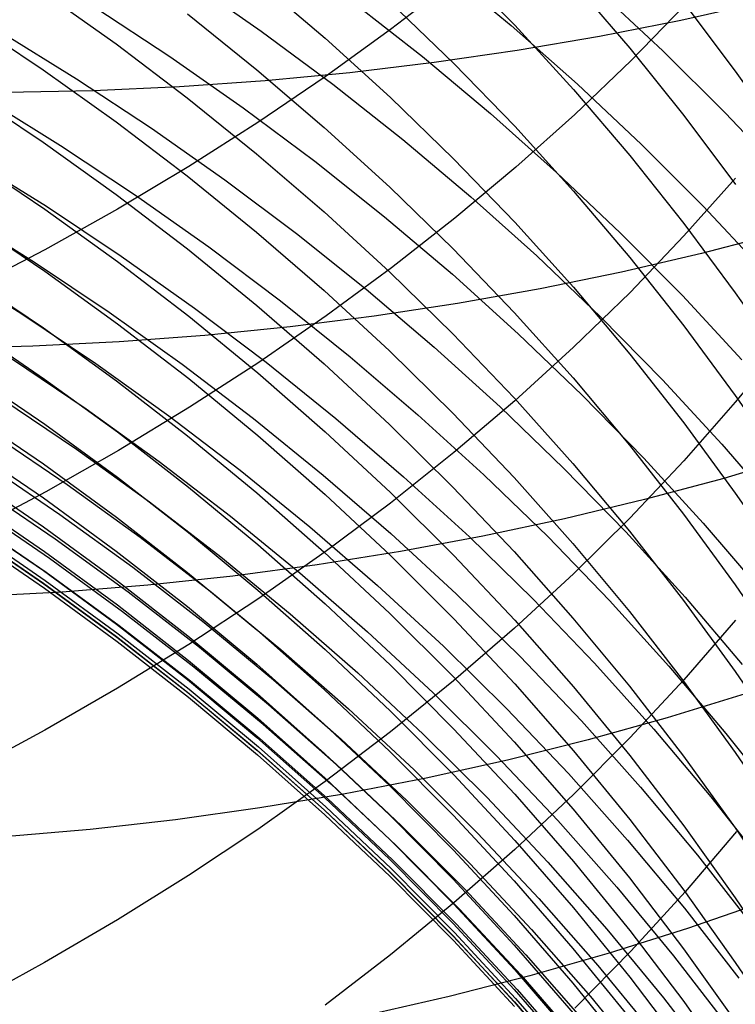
# Model space of a CAD drawing. Extents: x -383 to 1849, y -1185 to -529.
# Tile 260 of 656: x 216.89 to 220.78, y -1094.32 to -1088.96. Entities that reach past the tile are written whole.
import ezdxf

# ---------------------------------------------------------------- set-up
doc = ezdxf.new("R2010")
doc.units = 0
doc.layers.add('PREDEFINITO', color=7, linetype='CONTINUOUS')

msp = doc.modelspace()

# ---------------------------------------------------------------- linework, layer by layer
at = {"layer": 'PREDEFINITO'}
for p, q in [((219.1944, -1088.6883, 550.6219), (219.5649, -1088.9959, 550.5303)), ((219.2515, -1088.6546, 603.9358), (219.5836, -1088.9941, 604.0518)), ((217.8053, -1088.7481, 553.6506), (218.2044, -1089.026, 553.5816)), ((218.1856, -1088.7519, 600.7425), (218.5519, -1089.0641, 600.8356)), ((219.2523, -1088.7528, 641.939), (218.9083, -1089.0181, 642.1644)), ((219.9037, -1088.7629, 605.6196), (220.2106, -1089.1196, 605.7494)), ((217.0177, -1088.8139, 597.6138), (217.4146, -1089.0951, 597.6857)), ((220.0405, -1088.8082, 549.035), (220.3902, -1089.134, 548.9287)), ((217.2992, -1088.8962, 555.1164), (217.7069, -1089.1638, 555.0556)), ((218.7015, -1088.8662, 552.1035), (219.0818, -1089.1649, 552.021)), ((218.9076, -1088.8705, 602.3828), (219.2516, -1089.202, 602.4888)), ((220.5104, -1088.8831, 639.5312), (220.2167, -1089.185, 639.7775)), ((220.9224, -1088.8701, 504.6297), (220.4868, -1088.9678, 504.4231)), ((220.5037, -1088.8719, 607.3337), (220.7837, -1089.244, 607.4774)), ((217.8033, -1088.9329, 599.2117), (218.1806, -1089.2357, 599.2955)), ((216.6118, -1088.9662, 596.1017), (217.0177, -1089.2368, 596.1652)), ((219.5649, -1088.9959, 550.5303), (219.9248, -1089.3139, 550.4335)), ((219.5836, -1088.9941, 604.0518), (219.9033, -1089.3436, 604.1711)), ((220.4868, -1088.9678, 504.4231), (220.045, -1089.055, 504.2261)), ((216.7828, -1089.0289, 556.5787), (217.1992, -1089.2856, 556.5255)), ((218.2044, -1089.026, 553.5816), (218.5943, -1089.3152, 553.5078)), ((218.5519, -1089.0641, 600.8356), (218.9073, -1089.3871, 600.9318)), ((218.9083, -1089.0181, 642.1644), (218.5529, -1089.275, 642.3826)), ((220.045, -1089.055, 504.2261), (219.5975, -1089.1316, 504.0389)), ((217.4146, -1089.0951, 597.6857), (217.8019, -1089.3881, 597.7606)), ((220.2106, -1089.1196, 605.7494), (220.5041, -1089.4856, 605.8825)), ((217.7069, -1089.1638, 555.0556), (218.1057, -1089.443, 554.9902)), ((219.0818, -1089.1649, 552.021), (219.4519, -1089.4743, 551.9337)), ((219.5975, -1089.1316, 504.0389), (219.1447, -1089.1975, 503.8618)), ((220.3902, -1089.134, 548.9287), (220.7283, -1089.4695, 548.8172)), ((219.1447, -1089.1975, 503.8618), (218.6871, -1089.2524, 503.6952)), ((219.2516, -1089.202, 602.4888), (219.5836, -1089.5437, 602.5981)), ((220.2167, -1089.185, 639.7775), (219.9097, -1089.4792, 640.0177)), ((217.0177, -1089.2368, 596.1652), (217.4145, -1089.5193, 596.2315)), ((218.1806, -1089.2357, 599.2955), (218.5475, -1089.5497, 599.3824)), ((218.5529, -1089.275, 642.3826), (218.1866, -1089.5233, 642.5936)), ((218.6871, -1089.2524, 503.6952), (218.2251, -1089.2962, 503.5392)), ((220.7837, -1089.244, 607.4774), (220.9183, -1089.4334, 607.5506)), ((217.1992, -1089.2856, 556.5255), (217.6072, -1089.5544, 556.468)), ((217.7591, -1089.3287, 503.3941), (217.2897, -1089.3499, 503.2603)), ((218.2251, -1089.2962, 503.5392), (217.7591, -1089.3287, 503.3941)), ((218.5943, -1089.3152, 553.5078), (218.9743, -1089.6154, 553.4295)), ((219.9248, -1089.3139, 550.4335), (220.2734, -1089.6419, 550.3318)), ((216.6124, -1089.359, 594.6489), (217.0183, -1089.6307, 594.7071)), ((217.2897, -1089.3499, 503.2603), (216.8173, -1089.3595, 503.138)), ((218.9073, -1089.3871, 600.9318), (219.2513, -1089.7207, 601.0312)), ((219.9033, -1089.3436, 604.1711), (220.2102, -1089.7027, 604.2938)), ((216.6958, -1089.3899, 557.9928), (217.112, -1089.6476, 557.9427)), ((217.8019, -1089.3881, 597.7606), (218.1793, -1089.6925, 597.8384)), ((218.1057, -1089.443, 554.9902), (218.4952, -1089.7336, 554.9203)), ((219.4519, -1089.4743, 551.9337), (219.8112, -1089.7941, 551.8415)), ((219.9097, -1089.4792, 640.0177), (219.5899, -1089.7655, 640.2514)), ((220.5041, -1089.4856, 605.8825), (220.7839, -1089.8607, 606.0189)), ((220.7283, -1089.4695, 548.8172), (221.0543, -1089.8145, 548.7005)), ((217.4145, -1089.5193, 596.2315), (217.8019, -1089.8137, 596.3006)), ((218.1866, -1089.5233, 642.5936), (217.8098, -1089.7628, 642.797)), ((219.5836, -1089.5437, 602.5981), (219.9034, -1089.8955, 602.7105)), ((217.6072, -1089.5544, 556.468), (218.0062, -1089.8348, 556.4063)), ((218.5475, -1089.5497, 599.3824), (218.9034, -1089.8745, 599.4722)), ((217.0183, -1089.6307, 594.7071), (217.4151, -1089.9146, 594.7679)), ((217.112, -1089.6476, 557.9427), (217.5198, -1089.9174, 557.8887)), ((218.9743, -1089.6154, 553.4295), (219.344, -1089.9264, 553.3465)), ((220.2734, -1089.6419, 550.3318), (220.6104, -1089.9797, 550.2252)), ((218.1793, -1089.6925, 597.8384), (218.5463, -1090.008, 597.9191)), ((220.2102, -1089.7027, 604.2938), (220.5039, -1090.0712, 604.4197)), ((216.6193, -1089.72, 559.4153), (217.0352, -1089.9786, 559.3683)), ((216.6215, -1089.721, 593.1868), (217.0268, -1089.9939, 593.2397)), ((218.4952, -1089.7336, 554.9203), (218.8748, -1090.0354, 554.8461)), ((219.2513, -1089.7207, 601.0312), (219.5835, -1090.0645, 601.1337)), ((217.8098, -1089.7628, 642.797), (217.423, -1089.9933, 642.9929)), ((217.8019, -1089.8137, 596.3006), (218.1793, -1090.1195, 596.3724)), ((219.5899, -1089.7655, 640.2514), (219.2577, -1090.0437, 640.4785)), ((219.8112, -1089.7941, 551.8415), (220.1594, -1090.1241, 551.7447)), ((218.0062, -1089.8348, 556.4063), (218.396, -1090.1268, 556.3404)), ((220.7843, -1089.8259, 637.8338), (220.5044, -1090.1399, 638.08)), ((217.4151, -1089.9146, 594.7679), (217.8024, -1090.2102, 594.8312)), ((217.5198, -1089.9174, 557.8887), (217.9187, -1090.1989, 557.8306)), ((218.9034, -1089.8745, 599.4722), (219.2479, -1090.21, 599.5651)), ((219.9034, -1089.8955, 602.7105), (220.2103, -1090.2569, 602.8261)), ((219.344, -1089.9264, 553.3465), (219.703, -1090.2479, 553.259)), ((216.5549, -1090.0221, 560.8436), (216.9701, -1090.2817, 560.7998)), ((217.423, -1089.9933, 642.9929), (217.0268, -1090.2146, 643.1808)), ((217.0268, -1089.9939, 593.2397), (217.423, -1090.2789, 593.295)), ((217.0352, -1089.9786, 559.3683), (217.4427, -1090.2494, 559.3177)), ((218.5463, -1090.008, 597.9191), (218.9023, -1090.3345, 598.0025)), ((220.6104, -1089.9797, 550.2252), (220.9352, -1090.3271, 550.1137)), ((216.6214, -1090.0571, 591.7195), (217.0266, -1090.331, 591.7671)), ((218.8748, -1090.0354, 554.8461), (219.2442, -1090.3481, 554.7675)), ((219.2577, -1090.0437, 640.4785), (218.9136, -1090.3136, 640.6988)), ((219.5835, -1090.0645, 601.1337), (219.9032, -1090.4184, 601.2392)), ((220.5039, -1090.0712, 604.4197), (220.7837, -1090.4488, 604.5487)), ((218.1793, -1090.1195, 596.3724), (218.5463, -1090.4366, 596.4468)), ((218.396, -1090.1268, 556.3404), (218.7758, -1090.4299, 556.2704)), ((220.1594, -1090.1241, 551.7447), (220.4958, -1090.464, 551.6431)), ((221.03, -1090.1223, 506.2453), (220.6002, -1090.2343, 506.0335)), ((220.5044, -1090.1399, 638.08), (220.2108, -1090.4464, 638.3203)), ((217.0268, -1090.2146, 643.1808), (216.6214, -1090.4265, 643.3608)), ((217.8024, -1090.2102, 594.8312), (218.1798, -1090.5174, 594.897)), ((217.9187, -1090.1989, 557.8306), (218.3082, -1090.4921, 557.7687)), ((219.2479, -1090.21, 599.5651), (219.5805, -1090.5558, 599.6607)), ((220.6002, -1090.2343, 506.0335), (220.1637, -1090.3358, 505.8308)), ((216.9701, -1090.2817, 560.7998), (217.3768, -1090.5535, 560.7526)), ((217.423, -1090.2789, 593.295), (217.8097, -1090.5758, 593.3526)), ((217.4427, -1090.2494, 559.3177), (217.8412, -1090.5321, 559.2633)), ((219.703, -1090.2479, 553.259), (220.0508, -1090.5796, 553.167)), ((220.2103, -1090.2569, 602.8261), (220.5039, -1090.6278, 602.9447)), ((216.4813, -1090.2998, 562.2769), (216.8968, -1090.5602, 562.2364)), ((217.0266, -1090.331, 591.7671), (217.4229, -1090.6171, 591.8168)), ((218.9136, -1090.3136, 640.6988), (218.5581, -1090.575, 640.9122)), ((218.9023, -1090.3345, 598.0025), (219.2469, -1090.6716, 598.0887)), ((219.2442, -1090.3481, 554.7675), (219.6028, -1090.6713, 554.6846)), ((220.1637, -1090.3358, 505.8308), (219.7211, -1090.4266, 505.6376)), ((216.6136, -1090.3654, 590.2499), (217.0194, -1090.6402, 590.292)), ((218.5463, -1090.4366, 596.4468), (218.9023, -1090.7646, 596.5239)), ((218.7758, -1090.4299, 556.2704), (219.1454, -1090.744, 556.1963)), ((219.7211, -1090.4266, 505.6376), (219.2728, -1090.5067, 505.454)), ((219.9032, -1090.4184, 601.2392), (220.2101, -1090.7821, 601.3476)), ((220.2108, -1090.4464, 638.3203), (219.9039, -1090.7451, 638.5544)), ((220.7837, -1090.4488, 604.5487), (220.9183, -1090.641, 604.6143)), ((218.3082, -1090.4921, 557.7687), (218.6879, -1090.7965, 557.7029)), ((219.2728, -1090.5067, 505.454), (218.8193, -1090.5757, 505.2803)), ((220.4958, -1090.464, 551.6431), (220.8201, -1090.8135, 551.5369)), ((216.8968, -1090.5602, 562.2364), (217.3038, -1090.8329, 562.1926)), ((217.3768, -1090.5535, 560.7526), (217.7746, -1090.8373, 560.7019)), ((217.8412, -1090.5321, 559.2633), (218.2304, -1090.8265, 559.2053)), ((218.1798, -1090.5174, 594.897), (218.5467, -1090.8359, 594.9652)), ((219.5805, -1090.5558, 599.6607), (219.9007, -1090.9117, 599.7592)), ((217.4229, -1090.6171, 591.8168), (217.8096, -1090.9151, 591.8686)), ((217.8097, -1090.5758, 593.3526), (218.1864, -1090.8844, 593.4124)), ((218.5581, -1090.575, 640.9122), (218.1917, -1090.8277, 641.1185)), ((218.8193, -1090.5757, 505.2803), (218.3609, -1090.6337, 505.1169)), ((220.0508, -1090.5796, 553.167), (220.3869, -1090.9213, 553.0706)), ((216.6203, -1090.6422, 588.7801), (217.0256, -1090.9177, 588.8166)), ((217.0194, -1090.6402, 590.292), (217.4162, -1090.9272, 590.336)), ((218.3609, -1090.6337, 505.1169), (217.8982, -1090.6803, 504.964)), ((219.2469, -1090.6716, 598.0887), (219.5796, -1091.0191, 598.1775)), ((219.6028, -1090.6713, 554.6846), (219.9501, -1091.0049, 554.5975)), ((220.5039, -1090.6278, 602.9447), (220.7837, -1091.0079, 603.0662)), ((217.4316, -1090.7155, 504.8218), (216.9616, -1090.739, 504.6907)), ((217.8982, -1090.6803, 504.964), (217.4316, -1090.7155, 504.8218)), ((216.9616, -1090.739, 504.6907), (216.4885, -1090.7508, 504.5708)), ((218.9023, -1090.7646, 596.5239), (219.2469, -1091.1034, 596.6034)), ((219.1454, -1090.744, 556.1963), (219.5041, -1091.0687, 556.1181)), ((219.9039, -1090.7451, 638.5544), (219.5841, -1091.0357, 638.7822)), ((216.8452, -1090.8067, 563.6791), (217.2515, -1091.0802, 563.6387)), ((217.3038, -1090.8329, 562.1926), (217.7018, -1091.1176, 562.1457)), ((218.1917, -1090.8277, 641.1185), (217.8147, -1091.0714, 641.3175)), ((218.2304, -1090.8265, 559.2053), (218.6096, -1091.1322, 559.1437)), ((218.6879, -1090.7965, 557.7029), (219.0572, -1091.1119, 557.6333)), ((220.2101, -1090.7821, 601.3476), (220.5038, -1091.1552, 601.4588)), ((217.7746, -1090.8373, 560.7019), (218.1629, -1091.1328, 560.6479)), ((218.1864, -1090.8844, 593.4124), (218.5527, -1091.2043, 593.4745)), ((218.5467, -1090.8359, 594.9652), (218.9027, -1091.1654, 595.0358)), ((220.9179, -1090.8814, 636.2363), (220.7833, -1091.0437, 636.3584)), ((216.6206, -1090.8875, 587.3103), (217.0259, -1091.1637, 587.3411)), ((217.0256, -1090.9177, 588.8166), (217.4219, -1091.2056, 588.8548)), ((217.4162, -1090.9272, 590.336), (217.8034, -1091.2261, 590.3819)), ((217.8096, -1090.9151, 591.8686), (218.1863, -1091.2247, 591.9224)), ((219.9007, -1090.9117, 599.7592), (220.208, -1091.2774, 599.8604)), ((220.3869, -1090.9213, 553.0706), (220.7108, -1091.2727, 552.9698)), ((216.7935, -1091.0255, 565.1262), (217.1996, -1091.2998, 565.0894)), ((219.5841, -1091.0357, 638.7822), (219.252, -1091.3181, 639.0036)), ((219.5796, -1091.0191, 598.1775), (219.9, -1091.3768, 598.2689)), ((219.9501, -1091.0049, 554.5975), (220.2857, -1091.3485, 554.5062)), ((220.7833, -1091.0437, 636.3584), (220.5035, -1091.3625, 636.5983)), ((220.7837, -1091.0079, 603.0662), (220.9183, -1091.2013, 603.128)), ((217.2515, -1091.0802, 563.6387), (217.6489, -1091.3658, 563.5956)), ((217.8147, -1091.0714, 641.3175), (217.4278, -1091.306, 641.509)), ((219.5041, -1091.0687, 556.1181), (219.8516, -1091.4039, 556.036)), ((216.6133, -1091.1019, 585.8358), (217.0191, -1091.3788, 585.8607)), ((217.7018, -1091.1176, 562.1457), (218.0905, -1091.414, 562.0958)), ((218.1629, -1091.1328, 560.6479), (218.5414, -1091.4398, 560.5905)), ((218.6096, -1091.1322, 559.1437), (218.9785, -1091.449, 559.0785)), ((219.0572, -1091.1119, 557.6333), (219.4158, -1091.438, 557.5599)), ((219.2469, -1091.1034, 596.6034), (219.5796, -1091.4525, 596.6853)), ((217.0259, -1091.1637, 587.3411), (217.4222, -1091.4522, 587.3732)), ((217.4219, -1091.2056, 588.8548), (217.8086, -1091.5054, 588.8945)), ((218.5527, -1091.2043, 593.4745), (218.908, -1091.5353, 593.5387)), ((218.9027, -1091.1654, 595.0358), (219.2473, -1091.5056, 595.1086)), ((220.5038, -1091.1552, 601.4588), (220.7836, -1091.5377, 601.5728)), ((216.741, -1091.2162, 566.577), (217.1475, -1091.4911, 566.5437)), ((217.8034, -1091.2261, 590.3819), (218.1807, -1091.5368, 590.4295)), ((218.1863, -1091.2247, 591.9224), (218.5526, -1091.5458, 591.9782)), ((216.6129, -1091.2864, 584.3384), (217.0188, -1091.5637, 584.3577)), ((217.4278, -1091.306, 641.509), (217.0314, -1091.5313, 641.6928)), ((217.1996, -1091.2998, 565.0894), (217.5967, -1091.5863, 565.05)), ((220.208, -1091.2774, 599.8604), (220.502, -1091.6527, 599.9643)), ((220.7108, -1091.2727, 552.9698), (221.0221, -1091.6336, 552.8646)), ((217.6489, -1091.3658, 563.5956), (218.0368, -1091.6632, 563.5496)), ((219.252, -1091.3181, 639.0036), (218.9081, -1091.5921, 639.2184)), ((220.5035, -1091.3625, 636.5983), (220.2099, -1091.6736, 636.8324)), ((220.2857, -1091.3485, 554.5062), (220.6091, -1091.702, 554.4108)), ((221.1436, -1091.3316, 507.8881), (220.7205, -1091.4578, 507.6721)), ((216.7024, -1091.3779, 568.0316), (217.1088, -1091.6535, 568.0018)), ((217.0191, -1091.3788, 585.8607), (217.4159, -1091.6679, 585.8867)), ((218.0905, -1091.414, 562.0958), (218.4692, -1091.7219, 562.0427)), ((219.8516, -1091.4039, 556.036), (220.1874, -1091.7492, 555.95)), ((219.9, -1091.3768, 598.2689), (220.2075, -1091.7442, 598.3628)), ((216.6144, -1091.4443, 582.793), (217.0203, -1091.7219, 582.8073)), ((217.4222, -1091.4522, 587.3732), (217.8089, -1091.7528, 587.4067)), ((218.5414, -1091.4398, 560.5905), (218.9095, -1091.7579, 560.5298)), ((218.9785, -1091.449, 559.0785), (219.3366, -1091.7766, 559.0099)), ((219.4158, -1091.438, 557.5599), (219.763, -1091.7746, 557.4828)), ((219.5796, -1091.4525, 596.6853), (219.9, -1091.8118, 596.7697)), ((220.7205, -1091.4578, 507.6721), (220.2904, -1091.5735, 507.4648)), ((216.678, -1091.5109, 569.4887), (217.0836, -1091.7871, 569.4625)), ((217.1475, -1091.4911, 566.5437), (217.545, -1091.7783, 566.5081)), ((217.8086, -1091.5054, 588.8945), (218.1854, -1091.8169, 588.9358)), ((219.2473, -1091.5056, 595.1086), (219.5799, -1091.8563, 595.1838)), ((216.6203, -1091.5774, 581.247), (217.0256, -1091.8552, 581.2564)), ((217.0314, -1091.5313, 641.6928), (216.6259, -1091.7469, 641.8689)), ((217.0188, -1091.5637, 584.3577), (217.4156, -1091.8533, 584.3779)), ((218.1807, -1091.5368, 590.4295), (218.5475, -1091.8588, 590.4789)), ((218.5526, -1091.5458, 591.9782), (218.9079, -1091.878, 592.0359)), ((218.908, -1091.5353, 593.5387), (219.2519, -1091.8771, 593.6049)), ((220.2904, -1091.5735, 507.4648), (219.8537, -1091.6786, 507.2664)), ((220.7836, -1091.5377, 601.5728), (220.9182, -1091.7323, 601.6308)), ((216.6466, -1091.6154, 570.9496), (217.0527, -1091.892, 570.9269)), ((217.5967, -1091.5863, 565.05), (217.9844, -1091.8846, 565.0081)), ((218.9081, -1091.5921, 639.2184), (218.5527, -1091.8573, 639.4264)), ((216.6136, -1091.6816, 579.7245), (217.0194, -1091.9596, 579.7284)), ((217.1088, -1091.6535, 568.0018), (217.5061, -1091.9414, 567.9701)), ((217.4159, -1091.6679, 585.8867), (217.8032, -1091.9691, 585.9138)), ((218.0368, -1091.6632, 563.5496), (218.4148, -1091.9721, 563.5008)), ((219.8537, -1091.6786, 507.2664), (219.4109, -1091.7728, 507.0773)), ((220.2099, -1091.6736, 636.8324), (219.903, -1091.9768, 637.0606)), ((220.502, -1091.6527, 599.9643), (220.7823, -1092.0373, 600.0707)), ((216.6239, -1091.7353, 573.8638), (217.0294, -1092.0128, 573.8485)), ((216.6285, -1091.6914, 572.4108), (217.0346, -1091.9684, 572.3917)), ((217.0203, -1091.7219, 582.8073), (217.417, -1092.0118, 582.8221)), ((218.4692, -1091.7219, 562.0427), (218.8376, -1092.0411, 561.9867)), ((220.6091, -1091.702, 554.4108), (220.9198, -1092.065, 554.3113)), ((216.6134, -1091.7502, 578.369), (217.0193, -1092.0281, 578.3655)), ((216.6151, -1091.7527, 575.3952), (217.0209, -1092.0304, 575.382)), ((216.6195, -1091.7774, 577.0152), (217.0249, -1092.0551, 577.0035)), ((217.0836, -1091.7871, 569.4625), (217.4803, -1092.0756, 569.4346)), ((217.545, -1091.7783, 566.5081), (217.9331, -1092.0773, 566.4702)), ((217.8089, -1091.7528, 587.4067), (218.1857, -1092.0651, 587.4414)), ((218.9095, -1091.7579, 560.5298), (219.2667, -1092.0869, 560.4659)), ((219.4109, -1091.7728, 507.0773), (218.9624, -1091.8561, 506.8976)), ((219.3366, -1091.7766, 559.0099), (219.6833, -1092.1148, 558.9377)), ((219.763, -1091.7746, 557.4828), (220.0985, -1092.1214, 557.402)), ((220.1874, -1091.7492, 555.95), (220.5109, -1092.1043, 555.8601)), ((220.2075, -1091.7442, 598.3628), (220.5018, -1092.1213, 598.4592)), ((218.1854, -1091.8169, 588.9358), (218.5517, -1092.1398, 588.9786)), ((219.9, -1091.8118, 596.7697), (220.2076, -1092.1811, 596.8564)), ((217.0256, -1091.8552, 581.2564), (217.4219, -1092.1453, 581.2662)), ((217.0527, -1091.892, 570.9269), (217.4498, -1092.1809, 570.9028)), ((217.4156, -1091.8533, 584.3779), (217.803, -1092.1549, 584.3989)), ((217.9844, -1091.8846, 565.0081), (218.3621, -1092.1945, 564.9637)), ((218.5527, -1091.8573, 639.4264), (218.1864, -1092.1138, 639.6274)), ((218.9624, -1091.8561, 506.8976), (218.5087, -1091.9283, 506.7276)), ((218.5475, -1091.8588, 590.4789), (218.9034, -1092.192, 590.5299)), ((218.9079, -1091.878, 592.0359), (219.2518, -1092.221, 592.0955)), ((219.2519, -1091.8771, 593.6049), (219.5839, -1092.2294, 593.6733)), ((219.5799, -1091.8563, 595.1838), (219.9003, -1092.2173, 595.2611)), ((217.5061, -1091.9414, 567.9701), (217.894, -1092.2412, 567.9364)), ((218.5087, -1091.9283, 506.7276), (218.0502, -1091.9891, 506.5677)), ((217.0194, -1091.9596, 579.7284), (217.4162, -1092.2499, 579.7325)), ((217.0346, -1091.9684, 572.3917), (217.4315, -1092.2578, 572.3715)), ((218.0502, -1091.9891, 506.5677), (217.5873, -1092.0385, 506.418)), ((217.8032, -1091.9691, 585.9138), (218.1805, -1092.2821, 585.942)), ((218.4148, -1091.9721, 563.5008), (218.7824, -1092.2924, 563.4493)), ((219.903, -1091.9768, 637.0606), (219.5832, -1092.2719, 637.2826)), ((217.0193, -1092.0281, 578.3655), (217.4161, -1092.3184, 578.3619)), ((217.0209, -1092.0304, 575.382), (217.4177, -1092.3204, 575.3681)), ((217.0249, -1092.0551, 577.0035), (217.4212, -1092.3451, 576.9913)), ((217.0294, -1092.0128, 573.8485), (217.4257, -1092.3026, 573.8322)), ((217.5873, -1092.0385, 506.418), (217.1206, -1092.0762, 506.2789)), ((217.417, -1092.0118, 582.8221), (217.8043, -1092.3139, 582.8376)), ((218.8376, -1092.0411, 561.9867), (219.1951, -1092.3711, 561.9277)), ((220.7823, -1092.0373, 600.0707), (220.9171, -1092.233, 600.1248)), ((217.1206, -1092.0762, 506.2789), (216.6504, -1092.1021, 506.1505)), ((217.4803, -1092.0756, 569.4346), (217.8675, -1092.376, 569.4049)), ((218.1864, -1092.1138, 639.6274), (217.8096, -1092.3611, 639.8212)), ((217.9331, -1092.0773, 566.4702), (218.3112, -1092.388, 566.4302)), ((218.1857, -1092.0651, 587.4414), (218.552, -1092.3888, 587.4775)), ((219.2667, -1092.0869, 560.4659), (219.6126, -1092.4265, 560.3988)), ((219.6833, -1092.1148, 558.9377), (220.0183, -1092.4632, 558.8622)), ((220.5109, -1092.1043, 555.8601), (220.8217, -1092.469, 555.7664)), ((217.4219, -1092.1453, 581.2662), (217.8087, -1092.4476, 581.2764)), ((217.803, -1092.1549, 584.3989), (218.1804, -1092.4684, 584.4208)), ((218.5517, -1092.1398, 588.9786), (218.9071, -1092.474, 589.0229)), ((220.0985, -1092.1214, 557.402), (220.4217, -1092.4782, 557.3176)), ((220.5018, -1092.1213, 598.4592), (220.7822, -1092.5077, 598.558)), ((217.4498, -1092.1809, 570.9028), (217.8373, -1092.4819, 570.8773)), ((218.3621, -1092.1945, 564.9637), (218.7294, -1092.5157, 564.9168)), ((218.9034, -1092.192, 590.5299), (219.2479, -1092.536, 590.5827)), ((219.2518, -1092.221, 592.0955), (219.5839, -1092.5746, 592.157)), ((219.9003, -1092.2173, 595.2611), (220.2078, -1092.5881, 595.3405)), ((220.2076, -1092.1811, 596.8564), (220.5018, -1092.5599, 596.9453)), ((217.4162, -1092.2499, 579.7325), (217.8034, -1092.5523, 579.7367)), ((217.4315, -1092.2578, 572.3715), (217.819, -1092.5592, 572.3501)), ((217.894, -1092.2412, 567.9364), (218.2719, -1092.5527, 567.9007)), ((219.5832, -1092.2719, 637.2826), (219.2511, -1092.5586, 637.4983)), ((219.5839, -1092.2294, 593.6733), (219.9036, -1092.592, 593.7436)), ((220.7841, -1092.2292, 634.8583), (220.5042, -1092.5527, 635.0919)), ((217.4161, -1092.3184, 578.3619), (217.8034, -1092.6208, 578.3581)), ((217.4177, -1092.3204, 575.3681), (217.8049, -1092.6225, 575.3535)), ((217.4257, -1092.3026, 573.8322), (217.8126, -1092.6044, 573.8152)), ((217.8043, -1092.3139, 582.8376), (218.1815, -1092.6278, 582.8537)), ((218.1805, -1092.2821, 585.942), (218.5474, -1092.6066, 585.9712)), ((218.7824, -1092.2924, 563.4493), (219.1391, -1092.6236, 563.3951)), ((217.4212, -1092.3451, 576.9913), (217.808, -1092.6472, 576.9786)), ((217.8096, -1092.3611, 639.8212), (217.4228, -1092.5991, 640.0078)), ((217.8675, -1092.376, 569.4049), (218.2447, -1092.6882, 569.3736)), ((219.1951, -1092.3711, 561.9277), (219.5413, -1092.7118, 561.8657)), ((218.3112, -1092.388, 566.4302), (218.6789, -1092.7101, 566.3879)), ((218.552, -1092.3888, 587.4775), (218.9074, -1092.7238, 587.5148)), ((219.6126, -1092.4265, 560.3988), (219.9468, -1092.7765, 560.3286)), ((217.8087, -1092.4476, 581.2764), (218.1855, -1092.7616, 581.287)), ((217.8373, -1092.4819, 570.8773), (218.215, -1092.7946, 570.8504)), ((218.1804, -1092.4684, 584.4208), (218.5472, -1092.7934, 584.4434)), ((218.9071, -1092.474, 589.0229), (219.2511, -1092.819, 589.0686)), ((220.0183, -1092.4632, 558.8622), (220.3409, -1092.8218, 558.7833)), ((220.4217, -1092.4782, 557.3176), (220.7323, -1092.8446, 557.2297)), ((218.7294, -1092.5157, 564.9168), (219.0859, -1092.848, 564.8674)), ((219.2479, -1092.536, 590.5827), (219.5805, -1092.8906, 590.637)), ((220.7822, -1092.5077, 598.558), (220.9171, -1092.7043, 598.6082)), ((217.4228, -1092.5991, 640.0078), (217.0265, -1092.8276, 640.1869)), ((217.8034, -1092.5523, 579.7367), (218.1807, -1092.8666, 579.7411)), ((217.819, -1092.5592, 572.3501), (218.1965, -1092.8723, 572.3277)), ((218.2719, -1092.5527, 567.9007), (218.6394, -1092.8756, 567.863)), ((219.2511, -1092.5586, 637.4983), (218.9072, -1092.8367, 637.7076)), ((219.5839, -1092.5746, 592.157), (219.9035, -1092.9385, 592.2202)), ((219.9036, -1092.592, 593.7436), (220.2104, -1092.9646, 593.8159)), ((220.2078, -1092.5881, 595.3405), (220.502, -1092.9687, 595.422)), ((220.5042, -1092.5527, 635.0919), (220.2106, -1092.8684, 635.3198)), ((220.5018, -1092.5599, 596.9453), (220.7823, -1092.9482, 597.0364)), ((217.8034, -1092.6208, 578.3581), (218.1807, -1092.935, 578.3541)), ((217.8049, -1092.6225, 575.3535), (218.1821, -1092.9364, 575.3383)), ((217.808, -1092.6472, 576.9786), (218.1848, -1092.9611, 576.9654)), ((217.8126, -1092.6044, 573.8152), (218.1895, -1092.9181, 573.7973)), ((218.1815, -1092.6278, 582.8537), (218.5483, -1092.9532, 582.8704)), ((218.5474, -1092.6066, 585.9712), (218.9033, -1092.9423, 586.0014)), ((219.1391, -1092.6236, 563.3951), (219.4845, -1092.9656, 563.3382)), ((220.8381, -1092.6299, 509.3416), (220.4138, -1092.7604, 509.1297)), ((218.2447, -1092.6882, 569.3736), (218.6115, -1093.0117, 569.3406)), ((218.6789, -1092.7101, 566.3879), (219.0356, -1093.0433, 566.3434)), ((218.9074, -1092.7238, 587.5148), (219.2514, -1093.0697, 587.5533)), ((219.5413, -1092.7118, 561.8657), (219.8756, -1093.063, 561.8009)), ((220.4138, -1092.7604, 509.1297), (219.9826, -1092.8803, 508.9263)), ((218.1855, -1092.7616, 581.287), (218.5519, -1093.0872, 581.298)), ((218.215, -1092.7946, 570.8504), (218.5821, -1093.1187, 570.822)), ((218.5472, -1092.7934, 584.4434), (218.9032, -1093.1296, 584.4668)), ((219.9468, -1092.7765, 560.3286), (220.2686, -1093.1366, 560.2552)), ((217.0265, -1092.8276, 640.1869), (216.6212, -1093.0463, 640.3584)), ((218.1807, -1092.8666, 579.7411), (218.5476, -1093.1924, 579.7456)), ((218.9072, -1092.8367, 637.7076), (218.5518, -1093.106, 637.9103)), ((219.0859, -1092.848, 564.8674), (219.431, -1093.1911, 564.8156)), ((219.2511, -1092.819, 589.0686), (219.5833, -1093.1746, 589.1157)), ((220.3409, -1092.8218, 558.7833), (220.6508, -1093.1901, 558.701)), ((220.7323, -1092.8446, 557.2297), (221.0296, -1093.2204, 557.1382)), ((218.1895, -1092.9181, 573.7973), (218.556, -1093.2432, 573.7785)), ((218.1965, -1092.8723, 572.3277), (218.5636, -1093.197, 572.3041)), ((218.6394, -1092.8756, 567.863), (218.996, -1093.2096, 567.8235)), ((219.9826, -1092.8803, 508.9263), (219.5448, -1092.9893, 508.7317)), ((219.5805, -1092.8906, 590.637), (219.9007, -1093.2556, 590.693)), ((220.2106, -1092.8684, 635.3198), (219.9037, -1093.1761, 635.5419)), ((218.1807, -1092.935, 578.3541), (218.5475, -1093.2608, 578.35)), ((218.1821, -1092.9364, 575.3383), (218.5489, -1093.2619, 575.3225)), ((218.1848, -1092.9611, 576.9654), (218.5511, -1093.2865, 576.9517)), ((218.5483, -1092.9532, 582.8704), (218.9042, -1093.2899, 582.8877)), ((218.9033, -1092.9423, 586.0014), (219.2478, -1093.2889, 586.0326)), ((219.4845, -1092.9656, 563.3382), (219.8181, -1093.318, 563.2786)), ((219.9035, -1092.9385, 592.2202), (220.2104, -1093.3125, 592.2852)), ((220.2104, -1092.9646, 593.8159), (220.5039, -1093.347, 593.89)), ((220.502, -1092.9687, 595.422), (220.7824, -1093.3587, 595.5056)), ((220.7823, -1092.9482, 597.0364), (220.9172, -1093.1457, 597.0828)), ((218.6115, -1093.0117, 569.3406), (218.9674, -1093.3465, 569.306)), ((219.5448, -1092.9893, 508.7317), (219.101, -1093.0874, 508.5461)), ((219.0356, -1093.0433, 566.3434), (219.381, -1093.3874, 566.2968)), ((219.2514, -1093.0697, 587.5533), (219.5835, -1093.4263, 587.593)), ((219.8756, -1093.063, 561.8009), (220.1977, -1093.4242, 561.7332)), ((218.5518, -1093.106, 637.9103), (218.1855, -1093.3663, 638.1061)), ((218.5519, -1093.0872, 581.298), (218.9073, -1093.4241, 581.3094)), ((218.5821, -1093.1187, 570.822), (218.9384, -1093.4541, 570.7924)), ((219.101, -1093.0874, 508.5461), (218.6514, -1093.1743, 508.3698)), ((218.9032, -1093.1296, 584.4668), (219.2477, -1093.4768, 584.491)), ((218.6514, -1093.1743, 508.3698), (218.1967, -1093.2499, 508.2031)), ((219.5833, -1093.1746, 589.1157), (219.9031, -1093.5406, 589.1643)), ((219.9037, -1093.1761, 635.5419), (219.5839, -1093.4756, 635.7581)), ((220.2686, -1093.1366, 560.2552), (220.5777, -1093.5065, 560.1787)), ((218.5476, -1093.1924, 579.7456), (218.9035, -1093.5294, 579.7503)), ((218.5636, -1093.197, 572.3041), (218.9197, -1093.5329, 572.2794)), ((218.996, -1093.2096, 567.8235), (219.3412, -1093.5545, 567.7821)), ((219.431, -1093.1911, 564.8156), (219.7643, -1093.5446, 564.7615)), ((220.6508, -1093.1901, 558.701), (220.9475, -1093.5678, 558.6155)), ((218.1967, -1093.2499, 508.2031), (217.7373, -1093.3139, 508.0462)), ((218.5475, -1093.2608, 578.35), (218.9034, -1093.5978, 578.3458)), ((218.5489, -1093.2619, 575.3225), (218.9047, -1093.5986, 575.3061)), ((218.5511, -1093.2865, 576.9517), (218.9066, -1093.6232, 576.9375)), ((218.556, -1093.2432, 573.7785), (218.9115, -1093.5796, 573.759)), ((218.9042, -1093.2899, 582.8877), (219.2486, -1093.6376, 582.9055)), ((219.2478, -1093.2889, 586.0326), (219.5804, -1093.6462, 586.0647)), ((219.9007, -1093.2556, 590.693), (220.2081, -1093.6306, 590.7505)), ((217.7373, -1093.3139, 508.0462), (217.2735, -1093.3662, 507.8994)), ((218.9674, -1093.3465, 569.306), (219.3119, -1093.6922, 569.2698)), ((219.8181, -1093.318, 563.2786), (220.1394, -1093.6807, 563.2165)), ((220.2104, -1093.3125, 592.2852), (220.5039, -1093.6962, 592.3519)), ((220.5039, -1093.347, 593.89), (220.7837, -1093.7388, 593.966)), ((217.2735, -1093.3662, 507.8994), (216.806, -1093.4067, 507.763)), ((218.1855, -1093.3663, 638.1061), (217.8087, -1093.6173, 638.295)), ((219.381, -1093.3874, 566.2968), (219.7146, -1093.742, 566.2481)), ((220.7907, -1093.3775, 633.3287), (220.5109, -1093.7058, 633.5559)), ((220.7824, -1093.3587, 595.5056), (220.9172, -1093.5571, 595.5481)), ((218.9073, -1093.4241, 581.3094), (219.2513, -1093.7719, 581.3212)), ((218.9384, -1093.4541, 570.7924), (219.2832, -1093.8004, 570.7614)), ((219.5835, -1093.4263, 587.593), (219.9033, -1093.7933, 587.6339)), ((220.1977, -1093.4242, 561.7332), (220.5071, -1093.7954, 561.6626)), ((219.2477, -1093.4768, 584.491), (219.5803, -1093.8347, 584.5159)), ((219.5839, -1093.4756, 635.7581), (219.2518, -1093.7665, 635.9681)), ((220.5777, -1093.5065, 560.1787), (220.8736, -1093.886, 560.0993)), ((218.9035, -1093.5294, 579.7503), (219.2479, -1093.8774, 579.7552)), ((218.9197, -1093.5329, 572.2794), (219.2644, -1093.8798, 572.2536)), ((219.3412, -1093.5545, 567.7821), (219.6745, -1093.91, 567.7389)), ((219.7643, -1093.5446, 564.7615), (220.0853, -1093.9084, 564.705)), ((219.9031, -1093.5406, 589.1643), (220.2101, -1093.9167, 589.2141)), ((218.9034, -1093.5978, 578.3458), (219.2479, -1093.9459, 578.3414)), ((218.9047, -1093.5986, 575.3061), (219.2491, -1093.9463, 575.2891)), ((218.9115, -1093.5796, 573.759), (219.2557, -1093.927, 573.7387)), ((217.8087, -1093.6173, 638.295), (217.422, -1093.8589, 638.4768)), ((218.9066, -1093.6232, 576.9375), (219.2506, -1093.9709, 576.9229)), ((219.2486, -1093.6376, 582.9055), (219.5811, -1093.996, 582.9239)), ((219.5804, -1093.6462, 586.0647), (219.9006, -1094.014, 586.0978)), ((220.2081, -1093.6306, 590.7505), (220.5022, -1094.0154, 590.8095)), ((219.3119, -1093.6922, 569.2698), (219.6446, -1094.0484, 569.232)), ((220.1394, -1093.6807, 563.2165), (220.4479, -1094.0533, 563.1518)), ((220.5109, -1093.7058, 633.5559), (220.2172, -1094.0261, 633.7777)), ((220.5039, -1093.6962, 592.3519), (220.7836, -1094.0894, 592.4202)), ((219.2518, -1093.7665, 635.9681), (218.9079, -1094.0487, 636.1718)), ((219.2513, -1093.7719, 581.3212), (219.5835, -1094.1305, 581.3333)), ((219.7146, -1093.742, 566.2481), (220.0358, -1094.1069, 566.1973)), ((220.9417, -1093.7604, 511.0294), (220.5236, -1093.9053, 510.814)), ((220.7837, -1093.7388, 593.966), (220.9182, -1093.9382, 594.0047)), ((219.2832, -1093.8004, 570.7614), (219.6161, -1094.1575, 570.729)), ((219.9033, -1093.7933, 587.6339), (220.2102, -1094.1705, 587.6759)), ((220.5071, -1093.7954, 561.6626), (220.8031, -1094.1761, 561.5893)), ((217.422, -1093.8589, 638.4768), (217.0258, -1094.0908, 638.6513)), ((219.2479, -1093.8774, 579.7552), (219.5805, -1094.2362, 579.7602)), ((219.2644, -1093.8798, 572.2536), (219.5972, -1094.2374, 572.2268)), ((219.5803, -1093.8347, 584.5159), (219.9006, -1094.2031, 584.5416)), ((219.2557, -1093.927, 573.7387), (219.588, -1094.2851, 573.7176)), ((219.6745, -1093.91, 567.7389), (219.9955, -1094.2758, 567.6938)), ((220.0853, -1093.9084, 564.705), (220.3935, -1094.2822, 564.6463)), ((220.5236, -1093.9053, 510.814), (220.0981, -1094.0395, 510.6067)), ((220.2101, -1093.9167, 589.2141), (220.5038, -1094.3026, 589.2652)), ((219.2479, -1093.9459, 578.3414), (219.5805, -1094.3046, 578.3369)), ((219.2491, -1093.9463, 575.2891), (219.5816, -1094.3048, 575.2716)), ((219.2506, -1093.9709, 576.9229), (219.5828, -1094.3293, 576.9078)), ((219.5811, -1093.996, 582.9239), (219.9012, -1094.3649, 582.9428)), ((220.0981, -1094.0395, 510.6067), (219.6657, -1094.1629, 510.4077)), ((219.9006, -1094.014, 586.0978), (220.208, -1094.3918, 586.1318)), ((220.2172, -1094.0261, 633.7777), (219.9102, -1094.3383, 633.9939)), ((220.5022, -1094.0154, 590.8095), (220.7824, -1094.4096, 590.8699)), ((217.0258, -1094.0908, 638.6513), (216.6205, -1094.3129, 638.8184)), ((218.9079, -1094.0487, 636.1718), (218.5525, -1094.322, 636.3691)), ((219.6446, -1094.0484, 569.232), (219.9649, -1094.4151, 569.1926)), ((220.4479, -1094.0533, 563.1518), (220.7431, -1094.4356, 563.0845)), ((220.7836, -1094.0894, 592.4202), (220.9182, -1094.2895, 592.455)), ((219.5835, -1094.1305, 581.3333), (219.9032, -1094.4996, 581.3457)), ((220.0358, -1094.1069, 566.1973), (220.3441, -1094.4818, 566.1445)), ((219.6657, -1094.1629, 510.4077), (219.2268, -1094.2753, 510.2174)), ((219.6161, -1094.1575, 570.729), (219.9367, -1094.5249, 570.6954)), ((219.9006, -1094.2031, 584.5416), (220.208, -1094.5817, 584.5679)), ((220.2102, -1094.1705, 587.6759), (220.5038, -1094.5574, 587.719)), ((219.5805, -1094.2362, 579.7602), (219.9008, -1094.6054, 579.7654)), ((219.5972, -1094.2374, 572.2268), (219.9176, -1094.6054, 572.199)), ((219.2268, -1094.2753, 510.2174), (218.7819, -1094.3766, 510.0359)), ((219.5805, -1094.3046, 578.3369), (219.9007, -1094.6739, 578.3323)), ((219.5816, -1094.3048, 575.2716), (219.9017, -1094.6737, 575.2534)), ((219.588, -1094.2851, 573.7176), (219.9079, -1094.6536, 573.6957)), ((219.9955, -1094.2758, 567.6938), (220.3038, -1094.6516, 567.6469)), ((220.3935, -1094.2822, 564.6463), (220.6885, -1094.6657, 564.5852)), ((220.5038, -1094.3026, 589.2652), (220.7837, -1094.698, 589.3177))]:
    msp.add_line(p, q, dxfattribs=at)

doc.saveas('drawing.dxf')
